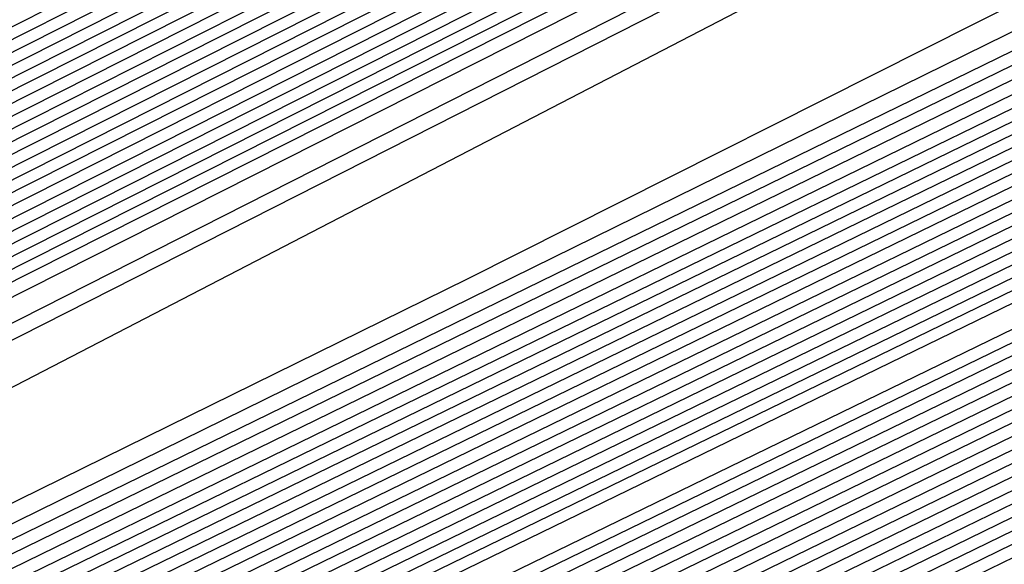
# Model space of a CAD drawing. Extents: x 3249832 to 3255657, y 13789405 to 13793316.
# Tile 456 of 656: x 3254727.079 to 3254728.318, y 13790593.46 to 13790594.145. Entities that reach past the tile are written whole.
import ezdxf

# ---------------------------------------------------------------- set-up
doc = ezdxf.new("R2010")
doc.units = 0
doc.header["$LTSCALE"] = 100
doc.header["$MEASUREMENT"] = 0
for name, color, linetype in [('GRATIO_CON', 10, 'CONTINUOUS'), ('GRATIO_ICON', 7, 'CONTINUOUS'), ('TARGETS_EAST', 7, 'CONTINUOUS')]:
    doc.layers.add(name, color=color, linetype=linetype)

# ---------------------------------------------------------------- blocks, each defined once
blk = doc.blocks.new('Gratio_032316_contours')
at = {"layer": 'GRATIO_CON', "color": 1, "linetype": 'Continuous', "flags": 128}
for points in [[(3254642.139, 13790551.7053), (3254660.6124, 13790560.6687), (3254682.3072, 13790571.2723), (3254700.7352, 13790580.305), (3254711.0317, 13790585.3564), (3254714.825, 13790587.2199), (3254715.3665, 13790587.4896), (3254715.3659, 13790587.4937), (3254715.3657, 13790587.4969), (3254715.3666, 13790587.4975), (3254715.9081, 13790587.7572), (3254719.6861, 13790589.589), (3254729.9352, 13790594.5687), (3254748.2689, 13790603.4881), (3254769.8147, 13790614.0012), (3254788.079, 13790622.9777)], [(3254643.9573, 13790552.6097), (3254661.9705, 13790561.3498), (3254683.1246, 13790571.6892), (3254701.0934, 13790580.4969), (3254711.1333, 13790585.4226), (3254714.8321, 13790587.2398), (3254715.3601, 13790587.5029), (3254715.3596, 13790587.5069), (3254715.3595, 13790587.5098), (3254715.3603, 13790587.5104), (3254715.8805, 13790587.7597), (3254719.5093, 13790589.5191), (3254729.3537, 13790594.3022), (3254746.9632, 13790602.8693), (3254767.6581, 13790612.9672), (3254785.2011, 13790621.5892)], [(3254645.7757, 13790553.5142), (3254663.3285, 13790562.0309), (3254683.9419, 13790572.1067), (3254701.4513, 13790580.6909), (3254711.2342, 13790585.4933), (3254714.8385, 13790587.2659), (3254715.3542, 13790587.5212), (3254715.853, 13790587.7617), (3254719.3325, 13790589.4492), (3254728.7721, 13790594.0356), (3254745.6576, 13790602.2505), (3254765.5015, 13790611.9331), (3254782.3232, 13790620.2006)], [(3254647.5941, 13790554.4186), (3254664.6865, 13790562.712), (3254684.7593, 13790572.5235), (3254701.8095, 13790580.8826), (3254711.336, 13790585.5591), (3254714.8458, 13790587.2852), (3254715.348, 13790587.5339), (3254715.8254, 13790587.7641), (3254719.1557, 13790589.3793), (3254728.1905, 13790593.7691), (3254744.3519, 13790601.6317), (3254763.3449, 13790610.8991), (3254779.4453, 13790618.8121)], [(3254651.2308, 13790556.2274), (3254667.4026, 13790564.0741), (3254686.3942, 13790573.3572), (3254702.526, 13790581.266), (3254711.5395, 13790585.6907), (3254714.8603, 13790587.3239), (3254715.3355, 13790587.5594), (3254715.7702, 13790587.7691), (3254718.8022, 13790589.2396), (3254727.0274, 13790593.236), (3254741.7406, 13790600.3941), (3254759.0318, 13790608.8311), (3254773.6894, 13790616.035)], [(3254653.0492, 13790557.1319), (3254668.7606, 13790564.7552), (3254687.2116, 13790573.774), (3254702.8843, 13790581.4577), (3254711.6412, 13790585.7564), (3254714.8676, 13790587.3433), (3254715.3293, 13790587.5721), (3254715.7426, 13790587.7716), (3254718.6254, 13790589.1697), (3254726.4458, 13790592.9695), (3254740.435, 13790599.7753), (3254756.8752, 13790607.7971), (3254770.8115, 13790614.6465), (3254778.5294, 13790618.5309)], [(3254646.2517, 13790553.9528), (3254654.8675, 13790558.0363), (3254670.1186, 13790565.4362), (3254688.0291, 13790574.1908), (3254703.2426, 13790581.6494), (3254711.743, 13790585.8222), (3254714.8749, 13790587.3627), (3254715.3231, 13790587.5848), (3254715.7151, 13790587.774), (3254718.4486, 13790589.0998), (3254725.8643, 13790592.703), (3254739.1294, 13790599.1565), (3254754.7186, 13790606.7631), (3254767.9336, 13790613.258), (3254775.252, 13790616.9413)], [(3254648.3232, 13790554.9771), (3254656.6859, 13790558.9407), (3254671.4766, 13790566.1173), (3254688.8465, 13790574.6076), (3254703.6008, 13790581.8411), (3254711.8447, 13790585.888), (3254714.8821, 13790587.382), (3254715.3169, 13790587.5976), (3254715.6875, 13790587.7765), (3254718.2718, 13790589.03), (3254725.2827, 13790592.4364), (3254737.8237, 13790598.5377), (3254752.562, 13790605.7291), (3254765.0557, 13790611.8694), (3254771.9746, 13790615.3518)], [(3254652.466, 13790557.0257), (3254660.3226, 13790560.7496), (3254674.1927, 13790567.4794), (3254690.4813, 13790575.4413), (3254704.3173, 13790582.2246), (3254712.0482, 13790586.0196), (3254714.8967, 13790587.4207), (3254715.3044, 13790587.623), (3254715.6323, 13790587.7815), (3254717.9183, 13790588.8903), (3254724.1196, 13790591.9033), (3254735.2124, 13790597.3001), (3254748.2489, 13790603.6611), (3254759.2998, 13790609.0924), (3254765.4198, 13790612.1726), (3254767.5973, 13790613.3706), (3254767.8046, 13790613.628), (3254767.8447, 13790613.807), (3254768.8446, 13790614.4523), (3254771.7623, 13790616.0293)], [(3254651.241, 13790556.5836), (3254654.5375, 13790558.0501), (3254662.141, 13790561.654), (3254675.5507, 13790568.1605), (3254691.2988, 13790575.8581), (3254704.6756, 13790582.4163), (3254712.1499, 13790586.0854), (3254714.904, 13790587.4401), (3254715.2982, 13790587.6357), (3254715.6047, 13790587.7839), (3254717.7415, 13790588.8204), (3254723.538, 13790591.6368), (3254733.9068, 13790596.6813), (3254746.0923, 13790602.627), (3254756.4219, 13790607.7038), (3254762.1424, 13790610.583), (3254764.1778, 13790611.7028), (3254764.3715, 13790611.9434), (3254764.4337, 13790612.1232), (3254765.5415, 13790612.8137), (3254768.7386, 13790614.5249), (3254774.566, 13790617.5186)], [(3254651.548, 13790556.8702), (3254653.3699, 13790557.6315), (3254656.6089, 13790559.0744), (3254663.9594, 13790562.5584), (3254676.9087, 13790568.8416), (3254692.1162, 13790576.2749), (3254705.0338, 13790582.608), (3254712.2517, 13790586.1512), (3254714.9112, 13790587.4594), (3254715.292, 13790587.6484), (3254715.5771, 13790587.7864), (3254717.5647, 13790588.7505), (3254722.9564, 13790591.3703), (3254732.6011, 13790596.0625), (3254743.9357, 13790601.593), (3254753.544, 13790606.3153), (3254758.865, 13790608.9934), (3254760.7582, 13790610.035), (3254760.9385, 13790610.2589), (3254761.0228, 13790610.4394), (3254762.2384, 13790611.1751), (3254765.7149, 13790613.0205), (3254772.0375, 13790616.2604)], [(3254678.2668, 13790569.5227), (3254692.9336, 13790576.6918), (3254705.3921, 13790582.7997), (3254712.3534, 13790586.217), (3254714.9185, 13790587.4788), (3254715.2858, 13790587.6612), (3254715.5496, 13790587.7889), (3254717.3879, 13790588.6807), (3254722.3749, 13790591.1037), (3254731.2955, 13790595.4436), (3254741.7791, 13790600.559), (3254750.666, 13790604.9267), (3254755.5876, 13790607.4038), (3254757.3387, 13790608.3672), (3254757.5054, 13790608.5743), (3254757.6118, 13790608.7556), (3254758.9353, 13790609.5366), (3254762.6912, 13790611.5161), (3254769.509, 13790615.0021), (3254777.6739, 13790619.1394)], [(3254680.9828, 13790570.8848), (3254694.5684, 13790577.5253), (3254706.1082, 13790583.1826), (3254712.556, 13790586.3474), (3254714.9315, 13790587.5159), (3254715.271, 13790587.6858), (3254715.2714, 13790587.6881), (3254715.2722, 13790587.6892), (3254715.2732, 13790587.689), (3254715.4944, 13790587.7945), (3254717.0344, 13790588.541), (3254721.2117, 13790590.5707), (3254728.6842, 13790594.206), (3254737.4659, 13790598.491), (3254744.9102, 13790602.1497), (3254749.0328, 13790604.2246), (3254750.4996, 13790605.0316), (3254750.6393, 13790605.2051), (3254750.7899, 13790605.388), (3254752.329, 13790606.2594), (3254756.6438, 13790608.5072), (3254764.4521, 13790612.4857), (3254773.7947, 13790617.2146)], [(3254682.3408, 13790571.5658), (3254695.3858, 13790577.9421), (3254706.4664, 13790583.3743), (3254712.6576, 13790586.4132), (3254714.9386, 13790587.5352), (3254715.2646, 13790587.6983), (3254715.2651, 13790587.7006), (3254715.2659, 13790587.7017), (3254715.267, 13790587.7016), (3254715.4668, 13790587.797), (3254716.8576, 13790588.4711), (3254720.6302, 13790590.3041), (3254727.3786, 13790593.5872), (3254735.3094, 13790597.457), (3254742.0323, 13790600.7611), (3254745.7554, 13790602.635), (3254747.0801, 13790603.3639), (3254747.2062, 13790603.5205), (3254747.379, 13790603.7042), (3254749.0259, 13790604.6209), (3254753.6201, 13790607.0028), (3254761.9237, 13790611.2275), (3254771.8551, 13790616.2521)], [(3254683.6989, 13790572.2469), (3254696.2032, 13790578.3589), (3254706.8246, 13790583.566), (3254712.7593, 13790586.4789), (3254714.9457, 13790587.5545), (3254715.2583, 13790587.7108), (3254715.2588, 13790587.7131), (3254715.2597, 13790587.7142), (3254715.2608, 13790587.7142), (3254715.4392, 13790587.7994), (3254716.6808, 13790588.4013), (3254720.0486, 13790590.0376), (3254726.0729, 13790592.9684), (3254733.1528, 13790596.423), (3254739.1543, 13790599.3726), (3254742.478, 13790601.0454), (3254743.6606, 13790601.6961), (3254743.7731, 13790601.8359), (3254743.968, 13790602.0204), (3254745.7228, 13790602.9823), (3254750.5964, 13790605.4984), (3254759.3952, 13790609.9692), (3254769.9155, 13790615.2897), (3254779.2011, 13790619.9784)], [(3254685.0569, 13790572.928), (3254697.0206, 13790578.7757), (3254707.1829, 13790583.7577), (3254712.8609, 13790586.5447), (3254714.9528, 13790587.5738), (3254715.2519, 13790587.7234), (3254715.2526, 13790587.7256), (3254715.2535, 13790587.7267), (3254715.2546, 13790587.7269), (3254715.4116, 13790587.8019), (3254716.504, 13790588.3314), (3254719.4671, 13790589.7711), (3254724.7673, 13790592.3496), (3254730.9962, 13790595.389), (3254736.2764, 13790597.9841), (3254739.2006, 13790599.4558), (3254740.241, 13790600.0283), (3254740.3401, 13790600.1513), (3254740.5571, 13790600.3366), (3254742.4197, 13790601.3437), (3254747.5727, 13790603.994), (3254756.8668, 13790608.711), (3254767.9759, 13790614.3273), (3254777.7802, 13790619.2776)], [(3254687.7729, 13790574.2901), (3254698.6554, 13790579.6094), (3254707.8993, 13790584.1411), (3254713.0642, 13790586.6762), (3254714.9671, 13790587.6123), (3254715.2393, 13790587.7484), (3254715.24, 13790587.7505), (3254715.241, 13790587.7518), (3254715.2422, 13790587.7521), (3254715.3565, 13790587.8068), (3254716.1504, 13790588.1917), (3254718.3039, 13790589.238), (3254722.156, 13790591.112), (3254726.683, 13790593.3209), (3254730.5206, 13790595.207), (3254732.6458, 13790596.2766), (3254733.4019, 13790596.6927), (3254733.4739, 13790596.7821), (3254733.7351, 13790596.969), (3254735.8135, 13790598.0666), (3254741.5253, 13790600.9852), (3254751.8099, 13790606.1945), (3254764.0967, 13790612.4024), (3254774.9383, 13790617.8759)], [(3254689.131, 13790574.9712), (3254699.4729, 13790580.0262), (3254708.2575, 13790584.3328), (3254713.1658, 13790586.742), (3254714.9742, 13790587.6316), (3254715.2329, 13790587.761), (3254715.2337, 13790587.763), (3254715.2348, 13790587.7643), (3254715.2359, 13790587.7648), (3254715.3289, 13790587.8092), (3254715.9737, 13790588.1218), (3254717.7224, 13790588.9714), (3254720.8504, 13790590.4932), (3254724.5264, 13790592.2869), (3254727.6426, 13790593.8185), (3254729.3684, 13790594.687), (3254729.9824, 13790595.0249), (3254730.0409, 13790595.0975), (3254730.3242, 13790595.2852), (3254732.5104, 13790596.428), (3254738.5016, 13790599.4807), (3254749.2814, 13790604.9363), (3254762.1571, 13790611.44), (3254773.5174, 13790617.1751)], [(3254690.489, 13790575.6522), (3254700.2903, 13790580.443), (3254708.6157, 13790584.5245), (3254713.2674, 13790586.8077), (3254714.9813, 13790587.6509), (3254715.2266, 13790587.7735), (3254715.2275, 13790587.7755), (3254715.2286, 13790587.7768), (3254715.2297, 13790587.7774), (3254715.3013, 13790587.8117), (3254715.7969, 13790588.0519), (3254717.1408, 13790588.7049), (3254719.5447, 13790589.8744), (3254722.3699, 13790591.2529), (3254724.7647, 13790592.4299), (3254726.091, 13790593.0974), (3254726.5629, 13790593.3571), (3254726.6078, 13790593.4129), (3254726.9132, 13790593.6014), (3254729.2072, 13790594.7894), (3254735.4779, 13790597.9763), (3254746.753, 13790603.6781), (3254760.2175, 13790610.4776), (3254772.0965, 13790616.4743)], [(3254691.847, 13790576.3333), (3254701.1077, 13790580.8598), (3254708.9739, 13790584.7162), (3254713.3691, 13790586.8735), (3254714.9885, 13790587.6701), (3254715.2202, 13790587.7861), (3254715.2212, 13790587.788), (3254715.2224, 13790587.7893), (3254715.2235, 13790587.79), (3254715.2737, 13790587.8141), (3254715.6201, 13790587.9821), (3254716.5592, 13790588.4384), (3254718.2391, 13790589.2556), (3254720.2133, 13790590.2189), (3254721.8868, 13790591.0414), (3254722.8136, 13790591.5079), (3254723.1433, 13790591.6893), (3254723.1747, 13790591.7283), (3254723.5023, 13790591.9176), (3254725.9041, 13790593.1509), (3254732.4543, 13790596.4719), (3254744.2245, 13790602.4199), (3254758.2779, 13790609.5152)], [(3254687.5981, 13790574.316), (3254694.5631, 13790577.6954), (3254702.7425, 13790581.6935), (3254709.6903, 13790585.0996), (3254713.5723, 13790587.005), (3254715.0027, 13790587.7087), (3254715.2076, 13790587.8111), (3254715.2155, 13790587.8162), (3254715.2646, 13790587.8408), (3254715.3952, 13790587.9046), (3254715.6275, 13790588.0179), (3254715.8997, 13790588.1512), (3254716.1297, 13790588.2654), (3254716.6303, 13790588.5199), (3254719.2939, 13790589.8681), (3254726.4082, 13790593.462), (3254739.168, 13790599.9031), (3254754.3988, 13790607.5903), (3254767.8337, 13790614.3719), (3254776.2164, 13790618.6078)], [(3254651.0069, 13790556.9616), (3254655.5123, 13790559.1072), (3254661.3217, 13790561.894), (3254668.1197, 13790565.1602), (3254674.8023, 13790568.3631), (3254680.0684, 13790570.8643), (3254683.1747, 13790572.3015), (3254685.6089, 13790573.4148), (3254689.4165, 13790575.2204), (3254695.9211, 13790578.3765), (3254703.5599, 13790582.1103), (3254710.0485, 13790585.2913), (3254713.674, 13790587.0708), (3254715.0098, 13790587.728), (3254715.2012, 13790587.8237), (3254715.5767, 13790588.0145), (3254718.1988, 13790589.3384), (3254725.3135, 13790592.9288), (3254738.0825, 13790599.3724), (3254753.3307, 13790607.0675), (3254766.7985, 13790613.8657), (3254775.2332, 13790618.1281)], [(3254651.9652, 13790557.4392), (3254656.6382, 13790559.6653), (3254662.6638, 13790562.5558), (3254669.7147, 13790565.9438), (3254676.6453, 13790569.2668), (3254682.1055, 13790571.8639), (3254685.3036, 13790573.3493), (3254687.6804, 13790574.4392), (3254691.2349, 13790576.1249), (3254697.2791, 13790579.0576), (3254704.3773, 13790582.5271), (3254710.4067, 13790585.483), (3254713.7756, 13790587.1366), (3254715.0169, 13790587.7472), (3254715.1948, 13790587.8363), (3254715.5637, 13790588.0238), (3254718.1399, 13790589.3246), (3254725.1298, 13790592.8522), (3254737.6771, 13790599.1838), (3254752.6727, 13790606.7516), (3254765.9448, 13790613.4511), (3254774.3039, 13790617.6754)], [(3254652.9236, 13790557.9168), (3254657.7641, 13790560.2233), (3254664.0059, 13790563.2177), (3254671.3097, 13790566.7274), (3254678.4883, 13790570.1706), (3254684.1427, 13790572.8635), (3254687.4325, 13790574.3972), (3254689.7518, 13790575.4635), (3254693.0532, 13790577.0293), (3254698.6371, 13790579.7386), (3254705.1948, 13790582.9439), (3254710.7649, 13790585.6747), (3254713.8772, 13790587.2023), (3254715.024, 13790587.7665), (3254715.1884, 13790587.8489), (3254715.5508, 13790588.0331), (3254718.0809, 13790589.3107), (3254724.9462, 13790592.7755), (3254737.2717, 13790598.9953), (3254752.0148, 13790606.4357), (3254765.0911, 13790613.0365), (3254773.3746, 13790617.2228)], [(3254651.3, 13790557.2133), (3254654.8403, 13790558.872), (3254660.0158, 13790561.3394), (3254666.6901, 13790564.5414), (3254674.4997, 13790568.2945), (3254682.1743, 13790571.9781), (3254688.2171, 13790574.8626), (3254691.6904, 13790576.4929), (3254693.8947, 13790577.5121), (3254696.69, 13790578.8381), (3254701.3532, 13790581.1008), (3254706.8296, 13790583.7776), (3254711.4814, 13790586.0581), (3254714.0805, 13790587.3339), (3254715.0382, 13790587.8051), (3254715.1756, 13790587.8741), (3254715.5248, 13790588.0517), (3254717.9631, 13790589.2831), (3254724.5788, 13790592.6221), (3254736.4608, 13790598.6182), (3254750.699, 13790605.8039), (3254763.3837, 13790612.2073), (3254771.5159, 13790616.3175)], [(3254652.1439, 13790557.6356), (3254655.7986, 13790559.3495), (3254661.1417, 13790561.8975), (3254668.0321, 13790565.2032), (3254676.0946, 13790569.078), (3254684.0173, 13790572.8819), (3254690.2542, 13790575.8622), (3254693.8193, 13790577.5407), (3254695.9661, 13790578.5364), (3254698.5083, 13790579.7426), (3254702.7112, 13790581.7819), (3254707.647, 13790584.1944), (3254711.8396, 13790586.2498), (3254714.1821, 13790587.3996), (3254715.0454, 13790587.8244), (3254715.1692, 13790587.8867), (3254715.5119, 13790588.061), (3254717.9042, 13790589.2693), (3254724.3952, 13790592.5454), (3254736.0554, 13790598.4297), (3254750.0411, 13790605.488), (3254762.53, 13790611.7927), (3254770.5866, 13790615.8649), (3254774.8217, 13790618.021)], [(3254692.2914, 13790576.8618), (3254695.9482, 13790578.5886), (3254698.0375, 13790579.5607), (3254700.3267, 13790580.647), (3254704.0693, 13790582.4629), (3254708.4644, 13790584.6112), (3254712.1978, 13790586.4415), (3254714.2838, 13790587.4654), (3254715.0525, 13790587.8436), (3254715.1628, 13790587.899), (3254715.1638, 13790587.9005), (3254715.1651, 13790587.902), (3254715.1662, 13790587.9033), (3254715.5018, 13790588.0733), (3254717.8471, 13790589.2573), (3254724.2124, 13790592.4695), (3254735.6502, 13790598.2414), (3254749.3832, 13790605.1722), (3254761.6763, 13790611.3781), (3254769.6572, 13790615.4123), (3254773.9041, 13790617.5743)], [(3254687.7034, 13790574.6894), (3254694.3286, 13790577.8614), (3254698.0771, 13790579.6365), (3254700.109, 13790580.5851), (3254702.1451, 13790581.5514), (3254705.4273, 13790583.144), (3254709.2818, 13790585.0281), (3254712.556, 13790586.6332), (3254714.3854, 13790587.5311), (3254715.0596, 13790587.8629), (3254715.1564, 13790587.9115), (3254715.1574, 13790587.913), (3254715.1587, 13790587.9145), (3254715.1597, 13790587.9158), (3254715.4888, 13790588.0826), (3254717.7882, 13790589.2435), (3254724.0287, 13790592.3929), (3254735.2448, 13790598.0529), (3254748.7253, 13790604.8563), (3254760.8226, 13790610.9635), (3254768.7279, 13790614.9597), (3254772.9866, 13790617.1276)], [(3254691.3894, 13790576.4969), (3254698.4029, 13790579.8606), (3254702.3349, 13790581.7322), (3254704.2518, 13790582.6337), (3254705.7818, 13790583.3603), (3254708.1433, 13790584.5061), (3254710.9167, 13790585.8617), (3254713.2724, 13790587.0166), (3254714.5887, 13790587.6627), (3254715.0738, 13790587.9014), (3254715.1436, 13790587.9366), (3254715.1446, 13790587.938), (3254715.1458, 13790587.9395), (3254715.1469, 13790587.941), (3254715.4628, 13790588.1013), (3254717.6703, 13790589.2159), (3254723.6614, 13790592.2395), (3254734.4339, 13790597.6758), (3254747.4094, 13790604.2245), (3254759.1152, 13790610.1344), (3254766.8692, 13790614.0544), (3254771.1515, 13790616.2343)], [(3254684.0695, 13790572.9958), (3254693.2324, 13790577.4007), (3254700.4401, 13790580.8601), (3254704.4638, 13790582.78), (3254706.3233, 13790583.658), (3254707.6001, 13790584.2647), (3254709.5014, 13790585.1872), (3254711.7343, 13790586.2788), (3254713.6314, 13790587.2092), (3254714.6921, 13790587.7304), (3254715.0837, 13790587.9238), (3254715.1405, 13790587.9531), (3254715.4499, 13790588.1105), (3254717.6114, 13790589.2021), (3254723.4777, 13790592.1629), (3254734.0285, 13790597.4873), (3254746.7515, 13790603.9086), (3254758.2615, 13790609.7198), (3254765.9399, 13790613.6018), (3254770.2339, 13790615.7876), (3254772.3576, 13790616.8983)], [(3254685.6645, 13790573.7793), (3254695.0754, 13790578.3044), (3254702.4773, 13790581.8597), (3254706.5928, 13790583.8279), (3254708.3947, 13790584.6823), (3254709.4185, 13790585.1691), (3254710.8594, 13790585.8683), (3254712.5517, 13790586.6956), (3254713.9896, 13790587.4009), (3254714.7937, 13790587.7962), (3254715.0908, 13790587.9432), (3254715.1341, 13790587.9658), (3254715.4369, 13790588.1198), (3254717.5524, 13790589.1883), (3254723.294, 13790592.0862), (3254733.6231, 13790597.2988), (3254746.0936, 13790603.5927), (3254757.4078, 13790609.3052), (3254765.0105, 13790613.1491), (3254769.3164, 13790615.3409), (3254771.4825, 13790616.4728)], [(3254687.2595, 13790574.5629), (3254696.9184, 13790579.2082), (3254704.5144, 13790582.8593), (3254708.7217, 13790584.8757), (3254710.4661, 13790585.7067), (3254711.2369, 13790586.0736), (3254712.2174, 13790586.5494), (3254713.3691, 13790587.1124), (3254714.3478, 13790587.5926), (3254714.8953, 13790587.862), (3254715.0978, 13790587.9625), (3254715.1276, 13790587.9785), (3254715.4239, 13790588.1292), (3254717.4935, 13790589.1745), (3254723.1104, 13790592.0095), (3254733.2176, 13790597.1102), (3254745.4357, 13790603.2768), (3254756.5541, 13790608.8906), (3254764.0812, 13790612.6965), (3254768.3988, 13790614.8943), (3254770.6075, 13790616.0472), (3254771.7108, 13790616.6657)], [(3254690.4495, 13790576.13), (3254700.6044, 13790581.0157), (3254708.5888, 13790584.8585), (3254712.9795, 13790586.9715), (3254714.609, 13790587.7553), (3254714.8736, 13790587.8824), (3254714.9335, 13790587.9115), (3254715.004, 13790587.9462), (3254715.0642, 13790587.9761), (3254715.0986, 13790587.9937), (3254715.112, 13790588.0013), (3254715.1148, 13790588.0038), (3254715.3979, 13790588.1479), (3254717.3756, 13790589.147), (3254722.743, 13790591.8562), (3254732.4068, 13790596.7332), (3254744.1198, 13790602.645), (3254754.8468, 13790608.0614), (3254762.2225, 13790611.7913), (3254766.5637, 13790614.0009), (3254768.8573, 13790615.1961), (3254770.0169, 13790615.8415), (3254770.6619, 13790616.237), (3254771.3382, 13790616.6417)], [(3254691.3246, 13790576.5671), (3254701.2561, 13790581.3455), (3254709.0349, 13790585.09), (3254713.3077, 13790587.1475), (3254714.8826, 13790587.9066), (3254715.1084, 13790588.0164), (3254715.3849, 13790588.1572), (3254717.3167, 13790589.1332), (3254722.5594, 13790591.7795), (3254732.0013, 13790596.5446), (3254743.4619, 13790602.3291), (3254753.9931, 13790607.6468), (3254761.2932, 13790611.3386), (3254765.6461, 13790613.5543), (3254767.9823, 13790614.7706), (3254769.17, 13790615.4294), (3254769.8305, 13790615.8319), (3254770.5233, 13790616.2441), (3254771.6468, 13790616.8582)], [(3254692.0922, 13790576.9523), (3254701.7295, 13790581.5891), (3254709.2424, 13790585.2057), (3254713.3647, 13790587.1907), (3254714.8842, 13790587.9231), (3254715.102, 13790588.0291), (3254715.3719, 13790588.1666), (3254717.2577, 13790589.1194), (3254722.3757, 13790591.7029), (3254731.5959, 13790596.3561), (3254742.804, 13790602.0133), (3254753.1394, 13790607.2322), (3254760.3638, 13790610.886), (3254764.7286, 13790613.1076), (3254767.1072, 13790614.345), (3254768.3231, 13790615.0173), (3254768.9992, 13790615.4268), (3254769.7083, 13790615.8466), (3254770.8588, 13790616.474), (3254772.2008, 13790617.2017)], [(3254683.086, 13790572.6396), (3254692.8597, 13790577.3375), (3254702.2029, 13790581.8327), (3254709.4499, 13790585.3213), (3254713.4218, 13790587.234), (3254714.8858, 13790587.9396), (3254715.0956, 13790588.0417), (3254715.359, 13790588.1759), (3254717.1988, 13790589.1056), (3254722.192, 13790591.6262), (3254731.1905, 13790596.1676), (3254742.1461, 13790601.6974), (3254752.2857, 13790606.8176), (3254759.4345, 13790610.4334), (3254763.811, 13790612.6609), (3254766.2321, 13790613.9195), (3254767.4761, 13790614.6052), (3254768.1678, 13790615.0216), (3254768.8934, 13790615.4491), (3254770.0708, 13790616.0899), (3254771.4446, 13790616.8335)], [(3254685.0376, 13790573.6106), (3254694.3948, 13790578.1075), (3254703.1496, 13790582.3192), (3254709.8648, 13790585.5517), (3254713.5359, 13790587.3196), (3254714.8889, 13790587.9721), (3254715.0828, 13790588.0668), (3254715.333, 13790588.1946), (3254717.0809, 13790589.0781), (3254721.8247, 13790591.4729), (3254730.3796, 13790595.7905), (3254740.8302, 13790601.0656), (3254750.5783, 13790605.9885), (3254757.5758, 13790609.5281), (3254761.9759, 13790611.7676), (3254764.482, 13790613.0684), (3254765.7823, 13790613.781), (3254766.5051, 13790614.2114), (3254767.2635, 13790614.6541), (3254768.4947, 13790615.3216), (3254769.9322, 13790616.0971), (3254771.1334, 13790616.7816)], [(3254686.0134, 13790574.0961), (3254695.1623, 13790578.4926), (3254703.623, 13790582.5627), (3254710.0723, 13790585.6672), (3254713.5929, 13790587.3627), (3254714.8905, 13790587.9885), (3254715.0765, 13790588.0794), (3254715.32, 13790588.2039), (3254717.022, 13790589.0643), (3254721.641, 13790591.3962), (3254729.9742, 13790595.602), (3254740.1723, 13790600.7497), (3254749.7246, 13790605.5739), (3254756.6465, 13790609.0755), (3254761.0584, 13790611.3209), (3254763.6069, 13790612.6429), (3254764.9354, 13790613.3689), (3254765.6738, 13790613.8062), (3254766.4486, 13790614.2565), (3254767.7067, 13790614.9375), (3254769.176, 13790615.729), (3254770.4045, 13790616.4267), (3254771.0551, 13790616.8757), (3254771.2495, 13790617.1191)]]:
    blk.add_lwpolyline(points, dxfattribs=at)
at = {"layer": 'GRATIO_CON', "color": 5, "linetype": 'Continuous', "flags": 128}
for points in [[(3254645.4599, 13790553.036), (3254663.069, 13790561.7623), (3254683.7862, 13790571.9554), (3254701.3959, 13790580.5965), (3254711.2365, 13790585.4241), (3254714.8618, 13790587.205), (3254715.3792, 13790587.4629), (3254715.3785, 13790587.4674), (3254715.3782, 13790587.4709), (3254715.379, 13790587.4719), (3254715.9133, 13790587.7279), (3254719.64, 13790589.5343), (3254729.7495, 13790594.4457), (3254747.8375, 13790603.2357), (3254769.1201, 13790613.5531), (3254787.2186, 13790622.2657)], [(3254649.9599, 13790555.2348), (3254666.4373, 13790563.4004), (3254685.823, 13790572.9383), (3254702.301, 13790581.0241), (3254711.5092, 13790585.5415), (3254714.9015, 13790587.208), (3254715.3856, 13790587.4496), (3254715.3848, 13790587.4542), (3254715.3844, 13790587.458), (3254715.3852, 13790587.4591), (3254715.9013, 13790587.7061), (3254719.4996, 13790589.4499), (3254729.2606, 13790594.1916), (3254746.7248, 13790602.6782), (3254767.2733, 13790612.6396), (3254784.7474, 13790621.0516)], [(3254645.8078, 13790553.0477), (3254654.4599, 13790557.4337), (3254669.8056, 13790565.0385), (3254687.8597, 13790573.9222), (3254703.2055, 13790581.4548), (3254711.7805, 13790585.6657), (3254714.9395, 13790587.2206), (3254715.3915, 13790587.4448), (3254715.8892, 13790587.6839), (3254719.3592, 13790589.3654), (3254728.7717, 13790593.9374), (3254745.612, 13790602.1206), (3254765.4264, 13790611.7261), (3254782.2763, 13790619.8376)], [(3254650.9146, 13790555.5543), (3254658.9599, 13790559.6325), (3254673.1739, 13790566.6765), (3254689.8966, 13790574.9051), (3254704.1107, 13790581.8824), (3254712.0533, 13790585.783), (3254714.9794, 13790587.2235), (3254715.3982, 13790587.4313), (3254715.8776, 13790587.6614), (3254719.2191, 13790589.2805), (3254728.2829, 13790593.683), (3254744.4993, 13790601.563), (3254763.5796, 13790610.8126), (3254779.8051, 13790618.6235)], [(3254649.0895, 13790554.2614), (3254654.3182, 13790556.9458), (3254657.5919, 13790558.6919), (3254661.1283, 13790560.5677), (3254667.9599, 13790564.0302), (3254679.9106, 13790569.9526), (3254693.9704, 13790576.8709), (3254705.921, 13790582.737), (3254712.5988, 13790586.0165), (3254715.0585, 13790587.2285), (3254715.4093, 13790587.4057), (3254715.4091, 13790587.4086), (3254715.4097, 13790587.4091), (3254715.4114, 13790587.4072), (3254715.8544, 13790587.617), (3254718.939, 13790589.1106), (3254727.3053, 13790593.1741), (3254742.2739, 13790600.4477), (3254759.8859, 13790608.9855), (3254774.8628, 13790616.1954)], [(3254652.9316, 13790556.1611), (3254659.0279, 13790559.2737), (3254662.7531, 13790561.2358), (3254666.2352, 13790563.0744), (3254672.4599, 13790566.2291), (3254683.2789, 13790571.5906), (3254696.0073, 13790577.8537), (3254706.8262, 13790583.1644), (3254712.8717, 13790586.1333), (3254715.0984, 13790587.2306), (3254715.416, 13790587.3911), (3254715.416, 13790587.3939), (3254715.4167, 13790587.3946), (3254715.4184, 13790587.393), (3254715.843, 13790587.5942), (3254718.799, 13790589.0255), (3254726.8166, 13790592.9197), (3254741.1612, 13790599.8901), (3254758.039, 13790608.072), (3254772.3917, 13790614.9813)], [(3254648.5889, 13790553.912), (3254656.7738, 13790558.0608), (3254663.7375, 13790561.6017), (3254667.9142, 13790563.7796), (3254671.342, 13790565.581), (3254676.9599, 13790568.4279), (3254686.6472, 13790573.2286), (3254698.0442, 13790578.8366), (3254707.7315, 13790583.5918), (3254713.1445, 13790586.2502), (3254715.1383, 13790587.2327), (3254715.4228, 13790587.3765), (3254715.4229, 13790587.3793), (3254715.4236, 13790587.3802), (3254715.4253, 13790587.3788), (3254715.8315, 13790587.5713), (3254718.659, 13790588.9404), (3254726.3278, 13790592.6653), (3254740.0485, 13790599.3324), (3254756.1922, 13790607.1585), (3254769.9205, 13790613.7673), (3254777.6832, 13790617.4194)], [(3254651.4104, 13790555.3035), (3254660.616, 13790559.9605), (3254668.4472, 13790563.9297), (3254673.0754, 13790566.3235), (3254676.4489, 13790568.0877), (3254681.4599, 13790570.6267), (3254690.0155, 13790574.8666), (3254700.0811, 13790579.8195), (3254708.6367, 13790584.0191), (3254713.4173, 13790586.367), (3254715.1783, 13790587.2348), (3254715.4296, 13790587.362), (3254715.4297, 13790587.3647), (3254715.4306, 13790587.3657), (3254715.4323, 13790587.3646), (3254715.8201, 13790587.5485), (3254718.5189, 13790588.8554), (3254725.8391, 13790592.4108), (3254738.9357, 13790598.7748), (3254754.3453, 13790606.2449), (3254767.4494, 13790612.5532), (3254774.8722, 13790616.0455)], [(3254647.5106, 13790553.2224), (3254657.0534, 13790558.0863), (3254668.3003, 13790563.7598), (3254677.8665, 13790568.5857), (3254683.3978, 13790571.4112), (3254686.6626, 13790573.101), (3254690.46, 13790575.0244), (3254696.7522, 13790578.1426), (3254704.1549, 13790581.7852), (3254710.4471, 13790584.8739), (3254713.963, 13790586.6006), (3254715.2582, 13790587.2389), (3254715.4431, 13790587.3328), (3254715.4435, 13790587.3354), (3254715.4445, 13790587.3367), (3254715.4462, 13790587.3361), (3254715.7971, 13790587.5028), (3254718.2389, 13790588.6852), (3254724.8615, 13790591.9019), (3254736.7103, 13790597.6595), (3254750.6516, 13790604.4179), (3254762.5071, 13790610.1251), (3254769.2501, 13790613.2977), (3254772.4608, 13790614.7267)], [(3254691.7695, 13790575.6077), (3254694.96, 13790577.2233), (3254700.1205, 13790579.7806), (3254706.1918, 13790582.7681), (3254711.3523, 13790585.3012), (3254714.2359, 13790586.7174), (3254715.2981, 13790587.241), (3254715.4499, 13790587.3183), (3254715.4504, 13790587.3208), (3254715.4515, 13790587.3223), (3254715.4532, 13790587.3219), (3254715.7857, 13790587.4799), (3254718.0989, 13790588.6002), (3254724.3728, 13790591.6475), (3254735.5976, 13790597.1019), (3254748.8048, 13790603.5044), (3254760.036, 13790608.911), (3254766.439, 13790611.9238), (3254769.587, 13790613.3281), (3254772.1591, 13790614.4553)], [(3254687.2858, 13790573.2417), (3254693.7202, 13790576.4989), (3254696.8763, 13790578.1144), (3254699.46, 13790579.4221), (3254703.4888, 13790581.4187), (3254708.2287, 13790583.751), (3254712.2575, 13790585.7286), (3254714.5087, 13790586.8342), (3254715.338, 13790587.2431), (3254715.4567, 13790587.3037), (3254715.4573, 13790587.3062), (3254715.4584, 13790587.3078), (3254715.4602, 13790587.3077), (3254715.7742, 13790587.4571), (3254717.9589, 13790588.5151), (3254723.884, 13790591.393), (3254734.4849, 13790596.5443), (3254746.9579, 13790602.5908), (3254757.5648, 13790607.6969), (3254763.628, 13790610.5499), (3254766.7132, 13790611.9296), (3254769.4468, 13790613.139), (3254773.8018, 13790615.1582)], [(3254691.9954, 13790575.5697), (3254698.8813, 13790579.0427), (3254701.9832, 13790580.621), (3254703.96, 13790581.621), (3254706.8571, 13790583.0567), (3254710.2655, 13790584.7338), (3254713.1627, 13790586.1559), (3254714.7816, 13790586.951), (3254715.378, 13790587.2452), (3254715.4634, 13790587.2891), (3254715.4641, 13790587.2915), (3254715.4654, 13790587.2933), (3254715.4671, 13790587.2935), (3254715.7628, 13790587.4342), (3254717.8189, 13790588.43), (3254723.3953, 13790591.1386), (3254733.3722, 13790595.9866), (3254745.1111, 13790601.6773), (3254755.0937, 13790606.4829), (3254760.817, 13790609.176), (3254763.8393, 13790610.531), (3254766.7345, 13790611.8227), (3254771.4153, 13790614)], [(3254687.5111, 13790573.2582), (3254701.4147, 13790580.2257), (3254709.2037, 13790584.1304), (3254712.1969, 13790585.6344), (3254712.96, 13790586.0188), (3254713.5937, 13790586.3332), (3254714.3394, 13790586.7008), (3254714.9737, 13790587.0132), (3254715.3288, 13790587.1891), (3254715.4606, 13790587.2552), (3254715.4811, 13790587.2651), (3254715.7399, 13790587.3885), (3254717.5388, 13790588.2599), (3254722.4177, 13790590.6297), (3254731.1468, 13790594.8713), (3254741.4174, 13790599.8502), (3254750.1514, 13790604.0547), (3254755.1949, 13790606.4282), (3254758.0917, 13790607.7338), (3254761.31, 13790609.19), (3254766.6422, 13790611.6836), (3254773.1773, 13790614.7751)], [(3254650.9017, 13790554.6653), (3254658.8371, 13790558.7771), (3254673.0892, 13790565.9887), (3254689.8746, 13790574.4203), (3254704.1484, 13790581.5711), (3254712.1263, 13790585.5666), (3254715.0665, 13790587.04), (3254715.4881, 13790587.251), (3254715.7284, 13790587.3657), (3254717.3988, 13790588.1749), (3254721.929, 13790590.3752), (3254730.0341, 13790594.3137), (3254739.5705, 13790598.9367), (3254747.6802, 13790602.8407), (3254752.3838, 13790605.0543), (3254755.2179, 13790606.3353), (3254758.5977, 13790607.8737), (3254764.2556, 13790610.5253), (3254771.1907, 13790613.8082)], [(3254652.1037, 13790555.2502), (3254659.8925, 13790559.2859), (3254673.8812, 13790566.3638), (3254690.3563, 13790574.639), (3254704.3657, 13790581.6567), (3254712.195, 13790585.5772), (3254715.0794, 13790587.0229), (3254715.4916, 13790587.2315), (3254715.4923, 13790587.2341), (3254715.4936, 13790587.2363), (3254715.4952, 13790587.2371), (3254715.717, 13790587.343), (3254717.2588, 13790588.0898), (3254721.4402, 13790590.1208), (3254728.9214, 13790593.7561), (3254737.7237, 13790598.0232), (3254745.2091, 13790601.6266), (3254749.5728, 13790603.6804), (3254752.344, 13790604.9367), (3254755.8855, 13790606.5574), (3254761.8691, 13790609.3671), (3254769.2041, 13790612.8413), (3254776.1088, 13790616.118)]]:
    blk.add_lwpolyline(points, dxfattribs=at)
at = {"layer": 'GRATIO_ICON', "color": 7, "linetype": 'Continuous', "flags": 128}
for points in [[(3254649.4124, 13790555.323), (3254666.0445, 13790563.393), (3254685.5768, 13790572.9403), (3254702.1678, 13790581.0743), (3254711.4377, 13790585.6249), (3254714.8531, 13790587.3046), (3254715.3418, 13790587.5467), (3254715.7978, 13790587.7666), (3254718.979, 13790589.3094), (3254727.609, 13790593.5026), (3254743.0463, 13790601.0129), (3254761.1884, 13790609.8651), (3254776.5674, 13790617.4236)], [(3254650.3946, 13790556.0014), (3254658.5043, 13790559.8452), (3254672.8347, 13790566.7984), (3254689.6639, 13790575.0245), (3254703.9591, 13790582.0328), (3254711.9464, 13790585.9538), (3254714.8894, 13790587.4014), (3254715.3107, 13790587.6103), (3254715.6599, 13790587.779), (3254718.095, 13790588.9601), (3254724.7011, 13790592.1699), (3254736.5181, 13790597.9189), (3254750.4054, 13790604.6951), (3254762.1777, 13790610.4809), (3254768.6972, 13790613.7622), (3254771.0169, 13790615.0384), (3254771.2377, 13790615.3126)], [(3254679.6248, 13790570.2037), (3254693.751, 13790577.1084), (3254705.75, 13790582.9909), (3254712.4544, 13790586.2816), (3254714.9243, 13790587.4967), (3254715.2773, 13790587.6732), (3254715.2777, 13790587.6756), (3254715.2784, 13790587.6767), (3254715.2794, 13790587.6764), (3254715.5219, 13790587.7921), (3254717.2111, 13790588.6109), (3254721.7933, 13790590.8372), (3254729.9899, 13790594.8248), (3254739.6225, 13790599.525), (3254747.7881, 13790603.5382), (3254752.3102, 13790605.8142), (3254753.9192, 13790606.6994), (3254754.0723, 13790606.8897), (3254754.2009, 13790607.0718), (3254755.6321, 13790607.898), (3254759.6675, 13790610.0116), (3254766.9806, 13790613.7439), (3254775.7343, 13790618.177)], [(3254686.4149, 13790573.609), (3254697.838, 13790579.1925), (3254707.5411, 13790583.9494), (3254712.9625, 13790586.6105), (3254714.96, 13790587.593), (3254715.2456, 13790587.7359), (3254715.2463, 13790587.7381), (3254715.2473, 13790587.7393), (3254715.2484, 13790587.7395), (3254715.384, 13790587.8043), (3254716.3272, 13790588.2615), (3254718.8855, 13790589.5045), (3254723.4617, 13790591.7308), (3254728.8396, 13790594.355), (3254733.3985, 13790596.5955), (3254735.9232, 13790597.8662), (3254736.8215, 13790598.3605), (3254736.907, 13790598.4667), (3254737.1461, 13790598.6528), (3254739.1166, 13790599.7051), (3254744.549, 13790602.4896), (3254754.3383, 13790607.4528), (3254766.0363, 13790613.3649), (3254776.3593, 13790618.5768)], [(3254685.7798, 13790573.4116), (3254693.205, 13790577.0144), (3254701.9251, 13790581.2767), (3254709.3321, 13790584.9079), (3254713.4707, 13790586.9393), (3254714.9956, 13790587.6894), (3254715.2139, 13790587.7986), (3254715.2149, 13790587.8005), (3254715.2162, 13790587.8019), (3254715.2173, 13790587.8026), (3254715.2461, 13790587.8166), (3254715.4433, 13790587.9122), (3254715.9777, 13790588.1718), (3254716.9333, 13790588.637), (3254718.0552, 13790589.1862), (3254719.0038, 13790589.6573), (3254719.8847, 13790590.1096), (3254722.5847, 13790591.4891), (3254729.4359, 13790594.9632), (3254741.6976, 13790601.1604), (3254756.3385, 13790608.5526), (3254769.2546, 13790615.0727), (3254777.3138, 13790619.1453)], [(3254650.456, 13790556.7909), (3254653.8819, 13790558.3944), (3254658.8899, 13790560.7814), (3254665.348, 13790563.8795), (3254672.9047, 13790567.5109), (3254680.3313, 13790571.0744), (3254686.1799, 13790573.8631), (3254689.5614, 13790575.445), (3254691.8232, 13790576.4878), (3254694.8716, 13790577.9337), (3254699.9952, 13790580.4197), (3254706.0122, 13790583.3608), (3254711.1231, 13790585.8664), (3254713.9789, 13790587.2681), (3254715.0311, 13790587.7858), (3254715.182, 13790587.8615), (3254715.5378, 13790588.0424), (3254718.022, 13790589.2969), (3254724.7625, 13790592.6988), (3254736.8662, 13790598.8068), (3254751.3569, 13790606.1198), (3254764.2374, 13790612.6219), (3254772.4452, 13790616.7702)], [(3254689.5464, 13790575.5932), (3254696.3658, 13790578.861), (3254700.206, 13790580.6843), (3254702.1804, 13790581.6094), (3254703.9634, 13790582.4559), (3254706.7853, 13790583.8251), (3254710.0993, 13790585.4449), (3254712.9142, 13790586.8249), (3254714.487, 13790587.5969), (3254715.0667, 13790587.8821), (3254715.15, 13790587.924), (3254715.151, 13790587.9255), (3254715.1523, 13790587.927), (3254715.1533, 13790587.9284), (3254715.4758, 13790588.0919), (3254717.7293, 13790589.2297), (3254723.845, 13790592.3162), (3254734.8393, 13790597.8643), (3254748.0673, 13790604.5404), (3254759.9689, 13790610.549), (3254767.7985, 13790614.507), (3254772.069, 13790616.681)], [(3254652.4307, 13790556.1481), (3254656.0215, 13790558.061), (3254663.4599, 13790561.8314), (3254676.5423, 13790568.3146), (3254691.9335, 13790575.888), (3254705.0159, 13790582.3099), (3254712.3263, 13790585.9001), (3254715.0195, 13790587.2261), (3254715.4051, 13790587.4175), (3254715.8661, 13790587.6387), (3254719.079, 13790589.1955), (3254727.7941, 13790593.4286), (3254743.3866, 13790601.0054), (3254761.7327, 13790609.8991), (3254777.334, 13790617.4094)], [(3254688.8545, 13790575.3465), (3254698.7614, 13790580.112), (3254706.5516, 13790583.8589), (3254710.8506, 13790585.9236), (3254712.5376, 13790586.731), (3254713.0553, 13790586.9782), (3254713.5756, 13790587.2308), (3254714.1868, 13790587.5298), (3254714.7063, 13790587.7849), (3254714.9972, 13790587.9284), (3254715.1051, 13790587.9822), (3254715.1213, 13790587.9913), (3254715.4109, 13790588.1386), (3254717.4346, 13790589.1608), (3254722.9267, 13790591.9329), (3254732.8122, 13790596.9217), (3254744.7777, 13790602.9609), (3254755.7004, 13790608.476), (3254763.1518, 13790612.2439), (3254767.4812, 13790614.4476), (3254769.7324, 13790615.6217), (3254770.8638, 13790616.2536), (3254771.4933, 13790616.6422)], [(3254684.0618, 13790573.1252), (3254693.6273, 13790577.7228), (3254702.6763, 13790582.0764), (3254709.6574, 13790585.437), (3254713.4789, 13790587.2772), (3254714.8874, 13790587.9561), (3254715.0892, 13790588.0544), (3254715.346, 13790588.1853), (3254717.1399, 13790589.0918), (3254722.0083, 13790591.5495), (3254730.785, 13790595.979), (3254741.4882, 13790601.3815), (3254751.432, 13790606.4031), (3254758.5051, 13790609.9807), (3254762.8935, 13790612.2142), (3254765.357, 13790613.4939), (3254766.6292, 13790614.1931), (3254767.3365, 13790614.6165), (3254768.0785, 13790615.0516), (3254769.2828, 13790615.7057), (3254770.6884, 13790616.4653), (3254771.8624, 13790617.1365)], [(3254645.557, 13790552.2637), (3254654.2319, 13790556.6949), (3254664.4581, 13790561.8601), (3254673.1568, 13790566.2577), (3254678.2366, 13790568.8673), (3254681.5558, 13790570.5944), (3254685.96, 13790572.8256), (3254693.3838, 13790576.5046), (3254702.118, 13790580.8023), (3254709.5419, 13790584.4465), (3254713.6902, 13790586.4838), (3254715.2182, 13790587.2369), (3254715.4363, 13790587.3474), (3254715.4366, 13790587.35), (3254715.4375, 13790587.3512), (3254715.4393, 13790587.3504), (3254715.8086, 13790587.5256), (3254718.3789, 13790588.7703), (3254725.3503, 13790592.1564), (3254737.823, 13790598.2172), (3254752.4985, 13790605.3314), (3254764.9782, 13790611.3391), (3254772.0611, 13790614.6716)], [(3254683.6689, 13790571.3585), (3254696.7051, 13790577.8977), (3254704.0425, 13790581.5866), (3254707.09, 13790583.1278), (3254708.46, 13790583.82), (3254710.2254, 13790584.695), (3254712.3024, 13790585.7173), (3254714.0678, 13790586.5839), (3254715.0544, 13790587.0684), (3254715.4179, 13790587.2476), (3254715.4702, 13790587.2747), (3254715.471, 13790587.2769), (3254715.4723, 13790587.2788), (3254715.4741, 13790587.2793), (3254715.7513, 13790587.4114), (3254717.6788, 13790588.345), (3254722.9065, 13790590.8841), (3254732.2595, 13790595.429), (3254743.2642, 13790600.7638), (3254752.6225, 13790605.2688)]]:
    blk.add_lwpolyline(points, dxfattribs=at)

msp = doc.modelspace()

# ---------------------------------------------------------------- block references
at = {"layer": 'TARGETS_EAST'}
msp.add_blockref('Gratio_032316_contours', (0, 0), dxfattribs=at)

doc.saveas('drawing.dxf')
